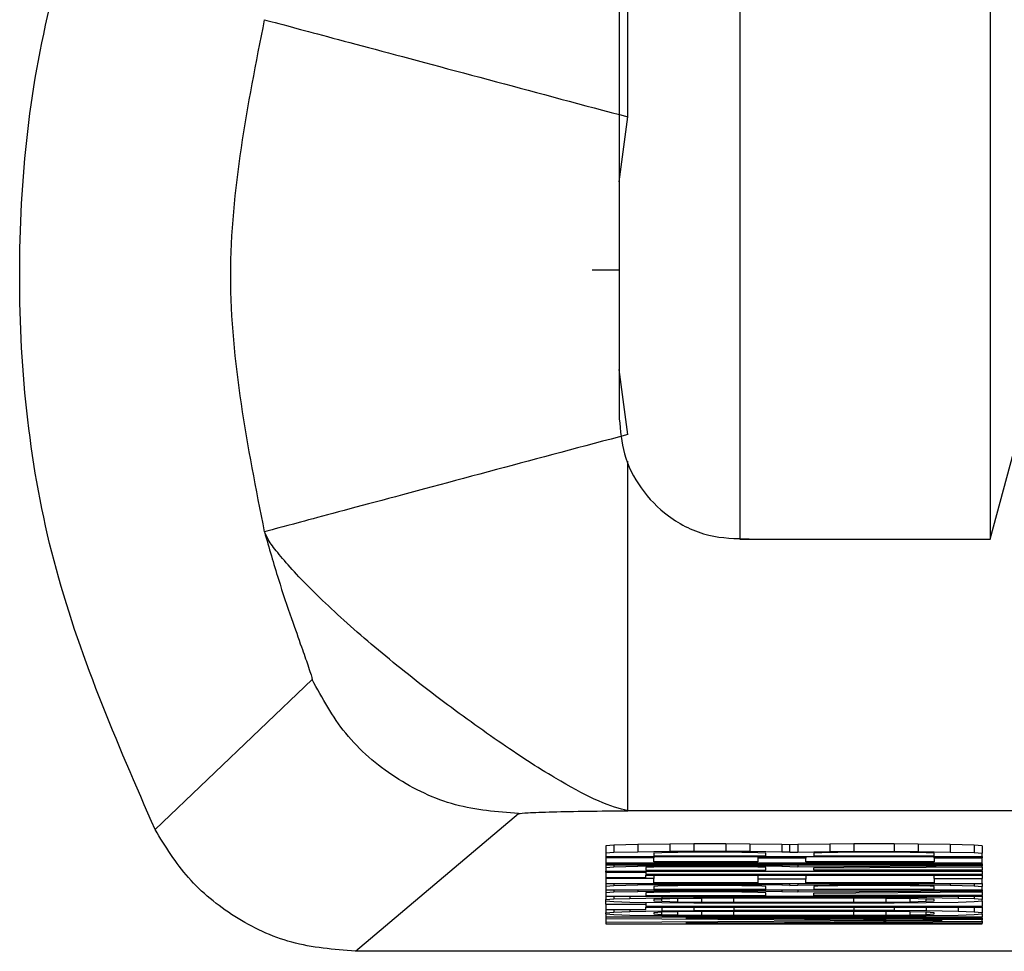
# Model space of a CAD drawing. Header units: inches. Extents: x 170 to 312, y 215 to 248.
# Tile 289 of 529: x 225.5321 to 225.5643, y 243.2266 to 243.2571. Entities that reach past the tile are written whole.
import ezdxf

# ---------------------------------------------------------------- set-up
doc = ezdxf.new("R2010")
doc.units = ezdxf.units.IN
doc.header["$LTSCALE"] = 0.25
doc.header["$MEASUREMENT"] = 0
doc.layers.add('MOTOR LH', color=7, linetype='Continuous')

msp = doc.modelspace()

# ---------------------------------------------------------------- linework, layer by layer
at = {"layer": 'MOTOR LH'}
for p, q in [((225.551963, 243.253923), (225.551963, 243.266223)), ((225.555621, 243.265809), (225.555621, 243.240116)), ((225.56381, 243.26581), (225.563811, 243.240116)), ((225.551684, 243.251798), (225.551963, 243.253923)), ((225.563811, 243.240116), (225.566448, 243.249959)), ((225.551684, 243.24891), (225.550794, 243.24891)), ((225.551964, 243.24354), (225.551684, 243.245665)), ((225.551964, 243.23124), (225.551964, 243.242668)), ((225.555621, 243.240116), (225.563811, 243.240116)), ((225.541641, 243.235531), (225.536509, 243.230622)), ((225.543057, 243.226645), (225.548384, 243.231145)), ((225.590775, 243.23124), (225.551964, 243.23124)), ((225.551503, 243.230118), (225.551241, 243.230096)), ((225.551241, 243.230096), (225.551241, 243.22985)), ((225.552289, 243.230137), (225.551503, 243.230118)), ((225.551503, 243.230118), (225.551503, 243.229872)), ((225.553336, 243.23015), (225.552289, 243.230137)), ((225.552289, 243.230137), (225.552289, 243.229891)), ((225.554121, 243.230155), (225.553336, 243.23015)), ((225.553336, 243.23015), (225.553336, 243.229904)), ((225.555168, 243.230155), (225.554121, 243.230155)), ((225.554121, 243.230155), (225.554121, 243.229909)), ((225.555953, 243.23015), (225.555168, 243.230155)), ((225.555168, 243.230155), (225.555168, 243.229909)), ((225.557, 243.230137), (225.555953, 243.23015)), ((225.555953, 243.23015), (225.555953, 243.229904)), ((225.557262, 243.230128), (225.557, 243.230137)), ((225.557, 243.230137), (225.557, 243.229891)), ((225.557524, 243.230137), (225.557262, 243.230128)), ((225.557262, 243.229882), (225.557262, 243.230128)), ((225.558571, 243.23015), (225.557524, 243.230137)), ((225.557524, 243.230137), (225.557524, 243.229891)), ((225.559356, 243.230155), (225.558571, 243.23015)), ((225.558571, 243.23015), (225.558571, 243.229904)), ((225.560665, 243.230155), (225.559356, 243.230155)), ((225.559356, 243.230155), (225.559356, 243.229909)), ((225.56145, 243.23015), (225.560665, 243.230155)), ((225.560665, 243.230155), (225.560665, 243.229909)), ((225.562498, 243.230137), (225.56145, 243.23015)), ((225.56145, 243.23015), (225.56145, 243.229904)), ((225.563283, 243.230119), (225.562498, 243.230137)), ((225.562498, 243.230137), (225.562498, 243.229891)), ((225.563545, 243.230096), (225.563283, 243.230119)), ((225.563283, 243.230119), (225.563283, 243.229873)), ((225.563545, 243.230096), (225.563545, 243.22985)), ((225.551503, 243.229872), (225.551241, 243.22985)), ((225.551241, 243.22985), (225.551241, 243.22974)), ((225.551241, 243.22974), (225.563545, 243.229741)), ((225.551241, 243.22974), (225.551241, 243.229704)), ((225.551241, 243.229704), (225.551241, 243.22954)), ((225.552812, 243.229704), (225.551241, 243.229704)), ((225.552289, 243.229891), (225.551503, 243.229872)), ((225.553336, 243.229904), (225.552289, 243.229891)), ((225.553074, 243.229868), (225.552812, 243.229854)), ((225.552812, 243.229854), (225.552812, 243.229768)), ((225.552812, 243.229768), (225.556477, 243.229768)), ((225.552812, 243.22974), (225.552812, 243.229704)), ((225.552812, 243.229567), (225.552812, 243.229704)), ((225.553597, 243.229877), (225.553074, 243.229868)), ((225.554121, 243.229909), (225.553336, 243.229904)), ((225.554383, 243.229882), (225.553597, 243.229877)), ((225.555168, 243.229909), (225.554121, 243.229909)), ((225.554906, 243.229882), (225.554383, 243.229882)), ((225.555692, 243.229877), (225.554906, 243.229882)), ((225.555953, 243.229904), (225.555168, 243.229909)), ((225.556215, 243.229868), (225.555692, 243.229877)), ((225.557, 243.229891), (225.555953, 243.229904)), ((225.556477, 243.229854), (225.556215, 243.229868)), ((225.556215, 243.22974), (225.556215, 243.229686)), ((225.556477, 243.229768), (225.556477, 243.229854)), ((225.557262, 243.229882), (225.557, 243.229891)), ((225.557262, 243.229882), (225.557524, 243.229891)), ((225.557524, 243.229891), (225.558571, 243.229904)), ((225.557786, 243.22974), (225.557786, 243.229686)), ((225.558309, 243.229868), (225.558047, 243.229854)), ((225.558047, 243.229854), (225.558047, 243.229768)), ((225.558047, 243.229768), (225.561974, 243.229768)), ((225.558833, 243.229877), (225.558309, 243.229868)), ((225.558571, 243.229904), (225.559356, 243.229909)), ((225.559618, 243.229882), (225.558833, 243.229877)), ((225.559356, 243.229909), (225.560665, 243.229909)), ((225.560403, 243.229882), (225.559618, 243.229882)), ((225.561189, 243.229877), (225.560403, 243.229882)), ((225.560665, 243.229909), (225.56145, 243.229904)), ((225.561712, 243.229868), (225.561189, 243.229877)), ((225.56145, 243.229904), (225.562498, 243.229891)), ((225.561974, 243.229854), (225.561712, 243.229868)), ((225.561974, 243.229768), (225.561974, 243.229854)), ((225.561974, 243.229704), (225.561974, 243.229741)), ((225.561974, 243.229704), (225.563545, 243.229704)), ((225.561974, 243.229704), (225.561974, 243.229568)), ((225.562498, 243.229891), (225.563283, 243.229873)), ((225.563283, 243.229873), (225.563545, 243.22985)), ((225.563545, 243.229741), (225.563545, 243.22985)), ((225.563545, 243.229741), (225.563545, 243.229704)), ((225.563545, 243.22954), (225.563545, 243.229704)), ((225.551241, 243.22954), (225.563545, 243.22954)), ((225.551241, 243.22954), (225.551241, 243.229504)), ((225.563545, 243.229504), (225.551241, 243.229504)), ((225.551241, 243.229504), (225.551241, 243.229476)), ((225.551241, 243.229476), (225.563545, 243.229477)), ((225.551241, 243.229476), (225.551241, 243.229376)), ((225.551503, 243.229399), (225.551241, 243.229376)), ((225.551241, 243.229376), (225.551241, 243.229267)), ((225.551503, 243.229476), (225.551503, 243.229399)), ((225.552289, 243.229417), (225.551503, 243.229399)), ((225.552289, 243.229476), (225.552289, 243.229417)), ((225.553336, 243.229431), (225.552289, 243.229417)), ((225.552812, 243.229394), (225.55255, 243.229381)), ((225.55255, 243.229381), (225.55255, 243.229294)), ((225.556215, 243.229567), (225.552812, 243.229567)), ((225.553336, 243.229404), (225.552812, 243.229394)), ((225.553336, 243.229476), (225.553336, 243.229431)), ((225.554121, 243.229435), (225.553336, 243.229431)), ((225.554121, 243.229408), (225.553336, 243.229404)), ((225.554121, 243.229476), (225.554121, 243.229435)), ((225.555168, 243.229435), (225.554121, 243.229435)), ((225.554906, 243.229408), (225.554121, 243.229408)), ((225.555692, 243.229404), (225.554906, 243.229408)), ((225.555168, 243.229476), (225.555168, 243.229435)), ((225.555953, 243.229431), (225.555168, 243.229435)), ((225.556215, 243.229394), (225.555692, 243.229404)), ((225.555953, 243.229476), (225.555953, 243.229431)), ((225.557, 243.229417), (225.555953, 243.229431)), ((225.556215, 243.229686), (225.556215, 243.229567)), ((225.557786, 243.229686), (225.556215, 243.229686)), ((225.556477, 243.229381), (225.556215, 243.229394)), ((225.556477, 243.229294), (225.556477, 243.229381)), ((225.557, 243.229476), (225.557, 243.229417)), ((225.557524, 243.229399), (225.557, 243.229417)), ((225.557524, 243.229476), (225.557524, 243.229399)), ((225.563545, 243.22944), (225.557524, 243.229399)), ((225.557786, 243.229567), (225.557786, 243.229686)), ((225.561974, 243.229568), (225.557786, 243.229567)), ((225.558047, 243.229372), (225.563545, 243.229408)), ((225.558047, 243.229294), (225.558047, 243.229372)), ((225.563545, 243.229504), (225.563545, 243.22954)), ((225.563545, 243.229504), (225.563545, 243.229477)), ((225.563545, 243.229477), (225.563545, 243.22944)), ((225.563545, 243.229408), (225.563545, 243.22944)), ((225.563545, 243.229408), (225.563545, 243.229294)), ((225.551241, 243.229267), (225.563545, 243.229267)), ((225.551241, 243.22923), (225.551241, 243.229267)), ((225.551241, 243.22923), (225.55255, 243.229231)), ((225.551241, 243.22923), (225.551241, 243.229058)), ((225.551241, 243.229058), (225.55255, 243.229058)), ((225.551241, 243.229058), (225.551241, 243.229021)), ((225.55255, 243.229294), (225.556477, 243.229294)), ((225.55255, 243.229267), (225.55255, 243.229231)), ((225.55255, 243.229231), (225.55255, 243.229158)), ((225.563545, 243.229158), (225.55255, 243.229158)), ((225.55255, 243.22913), (225.563545, 243.229131)), ((225.55255, 243.229058), (225.55255, 243.22913)), ((225.552812, 243.22913), (225.552812, 243.229021)), ((225.556215, 243.22913), (225.556215, 243.229003)), ((225.557786, 243.22913), (225.557786, 243.229003)), ((225.563545, 243.229294), (225.558047, 243.229294)), ((225.561974, 243.229021), (225.561974, 243.229131)), ((225.563545, 243.229267), (225.563545, 243.229294)), ((225.563545, 243.229267), (225.563545, 243.229158)), ((225.563545, 243.229131), (225.563545, 243.229158)), ((225.563545, 243.229131), (225.563545, 243.229021)), ((225.551241, 243.229021), (225.551241, 243.228857)), ((225.552812, 243.229021), (225.551241, 243.229021)), ((225.551241, 243.228857), (225.563545, 243.228857)), ((225.551241, 243.228857), (225.551241, 243.228762)), ((225.551503, 243.228784), (225.551241, 243.228762)), ((225.551241, 243.228762), (225.551241, 243.228652)), ((225.551503, 243.228857), (225.551503, 243.228784)), ((225.552289, 243.228803), (225.551503, 243.228784)), ((225.552289, 243.228857), (225.552289, 243.228803)), ((225.553336, 243.228816), (225.552289, 243.228803)), ((225.552812, 243.228885), (225.552812, 243.229021)), ((225.556215, 243.228885), (225.552812, 243.228885)), ((225.553074, 243.22878), (225.552812, 243.228766)), ((225.552812, 243.228766), (225.552812, 243.22868)), ((225.553597, 243.228789), (225.553074, 243.22878)), ((225.553336, 243.228857), (225.553336, 243.228816)), ((225.554121, 243.228821), (225.553336, 243.228816)), ((225.554383, 243.228794), (225.553597, 243.228789)), ((225.554121, 243.228857), (225.554121, 243.228821)), ((225.555168, 243.228821), (225.554121, 243.228821)), ((225.554906, 243.228794), (225.554383, 243.228794)), ((225.555692, 243.228789), (225.554906, 243.228794)), ((225.555168, 243.228857), (225.555168, 243.228821)), ((225.555953, 243.228816), (225.555168, 243.228821)), ((225.556215, 243.22878), (225.555692, 243.228789)), ((225.555953, 243.228857), (225.555953, 243.228816)), ((225.557, 243.228803), (225.555953, 243.228816)), ((225.556215, 243.229003), (225.556215, 243.228885)), ((225.557786, 243.229003), (225.556215, 243.229003)), ((225.556477, 243.228766), (225.556215, 243.22878)), ((225.556477, 243.22868), (225.556477, 243.228766)), ((225.557, 243.228857), (225.557, 243.228803)), ((225.557262, 243.228794), (225.557, 243.228803)), ((225.557262, 243.228794), (225.557262, 243.228857)), ((225.557262, 243.228794), (225.557524, 243.228803)), ((225.557524, 243.228857), (225.557524, 243.228803)), ((225.557524, 243.228803), (225.558571, 243.228816)), ((225.557786, 243.228885), (225.557786, 243.229003)), ((225.561974, 243.228885), (225.557786, 243.228885)), ((225.558309, 243.22878), (225.558047, 243.228766)), ((225.558047, 243.228766), (225.558047, 243.22868)), ((225.558833, 243.228789), (225.558309, 243.22878)), ((225.558571, 243.228857), (225.558571, 243.228816)), ((225.558571, 243.228816), (225.559356, 243.228821)), ((225.559618, 243.228794), (225.558833, 243.228789)), ((225.559356, 243.228857), (225.559356, 243.228821)), ((225.559356, 243.228821), (225.560665, 243.228821)), ((225.560403, 243.228794), (225.559618, 243.228794)), ((225.561189, 243.228789), (225.560403, 243.228794)), ((225.560665, 243.228857), (225.560665, 243.228821)), ((225.560665, 243.228821), (225.56145, 243.228816)), ((225.561712, 243.22878), (225.561189, 243.228789)), ((225.56145, 243.228857), (225.56145, 243.228816)), ((225.56145, 243.228816), (225.562498, 243.228803)), ((225.561974, 243.228766), (225.561712, 243.22878)), ((225.561974, 243.229021), (225.563545, 243.229021)), ((225.561974, 243.229021), (225.561974, 243.228885)), ((225.561974, 243.22868), (225.561974, 243.228766)), ((225.562498, 243.228857), (225.562498, 243.228803)), ((225.562498, 243.228803), (225.563283, 243.228785)), ((225.563283, 243.228857), (225.563283, 243.228785)), ((225.563283, 243.228785), (225.563545, 243.228762)), ((225.563545, 243.228857), (225.563545, 243.229021)), ((225.563545, 243.228857), (225.563545, 243.228762)), ((225.563545, 243.228653), (225.563545, 243.228762)), ((225.551241, 243.228652), (225.563545, 243.228653)), ((225.551241, 243.228652), (225.551241, 243.228552)), ((225.551503, 243.228575), (225.551241, 243.228552)), ((225.551241, 243.228552), (225.551241, 243.228443)), ((225.551241, 243.228443), (225.563545, 243.228443)), ((225.551241, 243.228443), (225.551241, 243.228334)), ((225.551503, 243.228652), (225.551503, 243.228575)), ((225.552289, 243.228593), (225.551503, 243.228575)), ((225.551503, 243.228443), (225.551503, 243.228356)), ((225.552027, 243.228443), (225.552027, 243.228375)), ((225.552289, 243.228652), (225.552289, 243.228593)), ((225.553336, 243.228607), (225.552289, 243.228593)), ((225.552812, 243.22857), (225.55255, 243.228557)), ((225.55255, 243.228557), (225.55255, 243.22847)), ((225.55255, 243.22847), (225.556477, 243.22847)), ((225.552812, 243.22868), (225.556477, 243.22868)), ((225.553336, 243.22858), (225.552812, 243.22857)), ((225.553074, 243.228443), (225.553074, 243.228393)), ((225.553074, 243.228393), (225.554121, 243.228402)), ((225.553336, 243.228652), (225.553336, 243.228607)), ((225.554121, 243.228611), (225.553336, 243.228607)), ((225.554121, 243.228584), (225.553336, 243.22858)), ((225.554121, 243.228652), (225.554121, 243.228611)), ((225.555168, 243.228611), (225.554121, 243.228611)), ((225.554906, 243.228584), (225.554121, 243.228584)), ((225.554121, 243.228443), (225.554121, 243.228402)), ((225.554121, 243.228402), (225.55543, 243.228407)), ((225.555692, 243.22858), (225.554906, 243.228584)), ((225.555168, 243.228652), (225.555168, 243.228611)), ((225.555953, 243.228607), (225.555168, 243.228611)), ((225.55543, 243.228443), (225.55543, 243.228407)), ((225.559356, 243.228407), (225.55543, 243.228407)), ((225.556215, 243.22857), (225.555692, 243.22858)), ((225.555953, 243.228652), (225.555953, 243.228607)), ((225.557, 243.228593), (225.555953, 243.228607)), ((225.556477, 243.228557), (225.556215, 243.22857)), ((225.556477, 243.22847), (225.556477, 243.228557)), ((225.557, 243.228652), (225.557, 243.228593)), ((225.557524, 243.228575), (225.557, 243.228593)), ((225.557524, 243.228652), (225.557524, 243.228575)), ((225.563545, 243.228616), (225.557524, 243.228575)), ((225.558047, 243.22868), (225.561974, 243.22868)), ((225.558047, 243.228548), (225.563545, 243.228584)), ((225.558047, 243.22847), (225.558047, 243.228548)), ((225.563545, 243.22847), (225.558047, 243.22847)), ((225.559356, 243.228443), (225.559356, 243.228407)), ((225.560665, 243.228402), (225.559356, 243.228407)), ((225.560665, 243.228443), (225.560665, 243.228402)), ((225.561712, 243.228393), (225.560665, 243.228402)), ((225.561712, 243.228443), (225.561712, 243.228393)), ((225.562759, 243.228443), (225.562759, 243.228375)), ((225.563283, 243.228443), (225.563283, 243.228357)), ((225.563545, 243.228653), (225.563545, 243.228616)), ((225.563545, 243.228584), (225.563545, 243.228616)), ((225.563545, 243.228584), (225.563545, 243.22847)), ((225.563545, 243.228443), (225.563545, 243.22847)), ((225.563545, 243.228443), (225.563545, 243.228334)), ((225.551241, 243.228334), (225.551503, 243.228356)), ((225.551241, 243.228297), (225.551241, 243.228334)), ((225.551241, 243.228297), (225.551503, 243.228274)), ((225.551241, 243.228188), (225.551241, 243.228297)), ((225.551241, 243.228188), (225.551241, 243.228015)), ((225.551241, 243.228188), (225.55255, 243.228188)), ((225.551503, 243.228356), (225.552027, 243.228375)), ((225.551503, 243.228274), (225.552027, 243.228256)), ((225.552027, 243.228375), (225.553074, 243.228393)), ((225.552027, 243.228256), (225.553074, 243.228238)), ((225.55255, 243.228247), (225.55255, 243.228188)), ((225.55255, 243.228188), (225.55255, 243.228115)), ((225.563545, 243.228115), (225.55255, 243.228115)), ((225.55255, 243.228088), (225.563545, 243.228088)), ((225.55255, 243.228015), (225.55255, 243.228088)), ((225.553074, 243.228352), (225.552812, 243.228334)), ((225.552812, 243.228334), (225.552812, 243.228297)), ((225.552812, 243.228297), (225.553074, 243.228279)), ((225.553597, 243.228366), (225.553074, 243.228352)), ((225.553074, 243.228279), (225.553074, 243.228352)), ((225.553074, 243.228279), (225.553597, 243.228265)), ((225.553074, 243.228238), (225.554121, 243.228229)), ((225.553074, 243.228088), (225.553074, 243.227965)), ((225.554383, 243.228375), (225.553597, 243.228366)), ((225.553597, 243.228265), (225.553597, 243.228366)), ((225.553597, 243.228265), (225.554383, 243.228256)), ((225.554121, 243.228229), (225.55543, 243.228224)), ((225.554121, 243.228088), (225.554121, 243.227974)), ((225.55543, 243.228379), (225.554383, 243.228375)), ((225.554383, 243.228256), (225.554383, 243.228375)), ((225.554383, 243.228256), (225.55543, 243.228252)), ((225.559356, 243.228379), (225.55543, 243.228379)), ((225.55543, 243.228252), (225.55543, 243.228379)), ((225.55543, 243.228252), (225.559356, 243.228252)), ((225.55543, 243.228224), (225.559356, 243.228225)), ((225.55543, 243.228088), (225.55543, 243.227979)), ((225.560403, 243.228375), (225.559356, 243.228379)), ((225.559356, 243.228252), (225.559356, 243.228379)), ((225.559356, 243.228252), (225.560403, 243.228256)), ((225.559356, 243.228225), (225.560665, 243.228229)), ((225.559356, 243.228088), (225.559356, 243.227979)), ((225.561189, 243.228366), (225.560403, 243.228375)), ((225.560403, 243.228256), (225.560403, 243.228375)), ((225.560403, 243.228256), (225.561189, 243.228266)), ((225.560665, 243.228229), (225.561712, 243.228238)), ((225.560665, 243.228088), (225.560665, 243.227974)), ((225.561712, 243.228352), (225.561189, 243.228366)), ((225.561189, 243.228266), (225.561189, 243.228366)), ((225.561189, 243.228266), (225.561712, 243.228279)), ((225.562759, 243.228375), (225.561712, 243.228393)), ((225.561974, 243.228334), (225.561712, 243.228352)), ((225.561712, 243.228279), (225.561712, 243.228352)), ((225.561712, 243.228279), (225.561974, 243.228297)), ((225.561712, 243.228238), (225.562759, 243.228256)), ((225.561712, 243.228088), (225.561712, 243.227965)), ((225.561974, 243.228297), (225.561974, 243.228334)), ((225.563283, 243.228357), (225.562759, 243.228375)), ((225.562759, 243.228256), (225.563283, 243.228275)), ((225.562759, 243.228088), (225.562759, 243.227947)), ((225.563545, 243.228334), (225.563283, 243.228357)), ((225.563283, 243.228275), (225.563545, 243.228297)), ((225.563283, 243.228088), (225.563283, 243.227929)), ((225.563545, 243.228297), (225.563545, 243.228334)), ((225.563545, 243.228297), (225.563545, 243.228115)), ((225.563545, 243.228088), (225.563545, 243.228115)), ((225.563545, 243.228088), (225.563545, 243.227906)), ((225.551241, 243.228015), (225.55255, 243.228015)), ((225.551241, 243.228015), (225.551241, 243.227906)), ((225.551241, 243.227906), (225.551503, 243.227928)), ((225.551241, 243.227869), (225.551241, 243.227906)), ((225.551241, 243.227869), (225.551503, 243.227847)), ((225.551241, 243.227869), (225.551241, 243.22776)), ((225.551241, 243.22776), (225.551241, 243.227719)), ((225.563545, 243.22776), (225.551241, 243.22776)), ((225.551503, 243.228015), (225.551503, 243.227928)), ((225.551503, 243.227928), (225.552027, 243.227947)), ((225.551503, 243.227847), (225.552027, 243.227828)), ((225.552027, 243.228015), (225.552027, 243.227947)), ((225.552027, 243.227947), (225.553074, 243.227965)), ((225.552027, 243.227828), (225.553074, 243.22781)), ((225.553074, 243.227924), (225.552812, 243.227906)), ((225.552812, 243.227906), (225.552812, 243.227869)), ((225.552812, 243.227869), (225.553074, 243.227851)), ((225.553074, 243.227965), (225.554121, 243.227974)), ((225.553597, 243.227938), (225.553074, 243.227924)), ((225.553074, 243.227851), (225.553074, 243.227924)), ((225.553074, 243.227851), (225.553597, 243.227837)), ((225.553074, 243.22781), (225.554121, 243.227801)), ((225.554383, 243.227947), (225.553597, 243.227938)), ((225.553597, 243.227837), (225.553597, 243.227938)), ((225.553597, 243.227837), (225.554383, 243.227828)), ((225.554121, 243.227974), (225.55543, 243.227979)), ((225.554121, 243.227801), (225.55543, 243.227797)), ((225.55543, 243.227951), (225.554383, 243.227947)), ((225.554383, 243.227828), (225.554383, 243.227947)), ((225.554383, 243.227828), (225.55543, 243.227824)), ((225.559356, 243.227979), (225.55543, 243.227979)), ((225.559356, 243.227951), (225.55543, 243.227951)), ((225.55543, 243.227824), (225.55543, 243.227951)), ((225.55543, 243.227824), (225.559356, 243.227824)), ((225.55543, 243.227797), (225.559356, 243.227797)), ((225.560665, 243.227974), (225.559356, 243.227979)), ((225.560403, 243.227947), (225.559356, 243.227951)), ((225.559356, 243.227824), (225.559356, 243.227951)), ((225.559356, 243.227824), (225.560403, 243.227828)), ((225.559356, 243.227797), (225.560665, 243.227801)), ((225.561189, 243.227938), (225.560403, 243.227947)), ((225.560403, 243.227828), (225.560403, 243.227947)), ((225.560403, 243.227828), (225.561189, 243.227838)), ((225.561712, 243.227965), (225.560665, 243.227974)), ((225.560665, 243.227801), (225.561712, 243.22781)), ((225.561712, 243.227924), (225.561189, 243.227938)), ((225.561189, 243.227838), (225.561189, 243.227938)), ((225.561189, 243.227838), (225.561712, 243.227851)), ((225.562759, 243.227947), (225.561712, 243.227965)), ((225.561974, 243.227906), (225.561712, 243.227924)), ((225.561712, 243.227851), (225.561712, 243.227924)), ((225.561712, 243.227851), (225.561974, 243.227869)), ((225.561712, 243.22781), (225.562759, 243.227828)), ((225.561974, 243.227869), (225.561974, 243.227906)), ((225.563283, 243.227929), (225.562759, 243.227947)), ((225.562759, 243.227828), (225.563283, 243.227847)), ((225.563545, 243.227906), (225.563283, 243.227929)), ((225.563283, 243.227847), (225.563545, 243.227869)), ((225.563545, 243.227869), (225.563545, 243.227906)), ((225.563545, 243.227869), (225.563545, 243.22776)), ((225.563545, 243.227733), (225.563545, 243.22776)), ((225.551241, 243.227719), (225.562236, 243.227651)), ((225.551241, 243.227719), (225.551241, 243.227582)), ((225.562236, 243.227651), (225.551241, 243.227582)), ((225.551241, 243.227582), (225.551241, 243.227542)), ((225.551241, 243.227542), (225.563545, 243.227542)), ((225.553859, 243.227733), (225.563545, 243.227733)), ((225.563545, 243.227669), (225.553859, 243.227733)), ((225.553859, 243.227569), (225.563545, 243.227633)), ((225.563545, 243.227569), (225.553859, 243.227569)), ((225.563545, 243.227733), (225.563545, 243.227669)), ((225.563545, 243.227633), (225.563545, 243.227669)), ((225.563545, 243.227633), (225.563545, 243.227569)), ((225.563545, 243.227542), (225.563545, 243.227569)), ((225.599682, 243.226645), (225.543057, 243.226645))]:
    msp.add_line(p, q, dxfattribs=at)
for points in [[(225.551684, 243.269012), (225.551684, 243.265236), (225.551684, 243.257684), (225.551684, 243.250003), (225.551684, 243.244977), (225.551684, 243.244361), (225.551684, 243.244053)], [(225.54009, 243.240362), (225.539537, 243.243152), (225.538432, 243.248731), (225.539537, 243.254311), (225.540089, 243.2571)]]:
    msp.add_open_spline(points, degree=3, dxfattribs=at)
for points, knots in [([(225.536509, 243.230622), (225.535254, 243.233507), (225.532744, 243.239279), (225.531754, 243.248734), (225.532743, 243.25819), (225.535253, 243.263961), (225.536508, 243.266847)], [0, 0, 0, 0, 0.250008, 0.5, 0.749993, 1, 1, 1, 1]), ([(225.540085, 243.257101), (225.540292, 243.257046), (225.540723, 243.25693), (225.5435, 243.256187), (225.547451, 243.25513), (225.550498, 243.254315), (225.551963, 243.253923)], [0, 0, 0, 0, 0.240534, 0.5, 0.759466, 1, 1, 1, 1]), ([(225.551684, 243.244053), (225.551717, 243.243667), (225.551786, 243.242866), (225.552353, 243.241743), (225.55329, 243.240784), (225.554547, 243.240156), (225.555486, 243.240137), (225.555933, 243.240129)], [0, 0, 0, 0, 0.178369, 0.370703, 0.568418, 0.794305, 1, 1, 1, 1]), ([(225.551964, 243.24354), (225.550498, 243.243148), (225.547451, 243.242332), (225.5435, 243.241275), (225.540723, 243.240532), (225.540292, 243.240417), (225.540085, 243.240361)], [0, 0, 0, 0, 0.240534, 0.5, 0.759466, 1, 1, 1, 1]), ([(225.551964, 243.23124), (225.551685, 243.23131), (225.551176, 243.231437), (225.550143, 243.231985), (225.549006, 243.232649), (225.54763, 243.233565), (225.545537, 243.235075), (225.543529, 243.236706), (225.541807, 243.238241), (225.540879, 243.23924), (225.540463, 243.239747), (225.540243, 243.240021), (225.540148, 243.240225), (225.540085, 243.240361)], [0, 0, 0, 0, 0.124875, 0.228446, 0.250118, 0.374994, 0.49988, 0.624827, 0.749693, 0.874758, 0.906065, 0.937267, 1, 1, 1, 1]), ([(225.540085, 243.240361), (225.540234, 243.239836), (225.54052, 243.238833), (225.54095, 243.237574), (225.541281, 243.236632), (225.541532, 243.235924), (225.541637, 243.235601), (225.541644, 243.235539), (225.541642, 243.235533), (225.541641, 243.235532), (225.541641, 243.235531), (225.541641, 243.235531), (225.541641, 243.235531), (225.541641, 243.235531), (225.541641, 243.235531), (225.541641, 243.235531)], [0, 0, 0, 0, 0.2365854, 0.4521548, 0.6299143, 0.7676533, 0.9414263, 0.9851453, 0.9962326, 0.9990355, 0.9997478, 0.9999314, 0.9999801, 0.9999936, 1, 1, 1, 1]), ([(225.548384, 243.231145), (225.54769, 243.231203), (225.546272, 243.231319), (225.544312, 243.23226), (225.542657, 243.23367), (225.541975, 243.23492), (225.541641, 243.235531)], [0, 0, 0, 0, 0.24474, 0.5, 0.75526, 1, 1, 1, 1]), ([(225.548384, 243.231145), (225.54846, 243.231156), (225.548615, 243.231178), (225.549479, 243.231205), (225.550583, 243.231228), (225.55151, 243.231236), (225.551964, 243.23124)], [0, 0, 0, 0, 0.242973, 0.497372, 0.754263, 1, 1, 1, 1]), ([(225.543057, 243.226645), (225.542353, 243.226703), (225.540966, 243.226817), (225.539091, 243.227706), (225.537532, 243.228968), (225.536846, 243.230077), (225.536509, 243.230622)], [0, 0, 0, 0, 0.261981, 0.516032, 0.762066, 1, 1, 1, 1])]:
    msp.add_open_spline(points, degree=3, knots=knots, dxfattribs=at)

doc.saveas('drawing.dxf')
